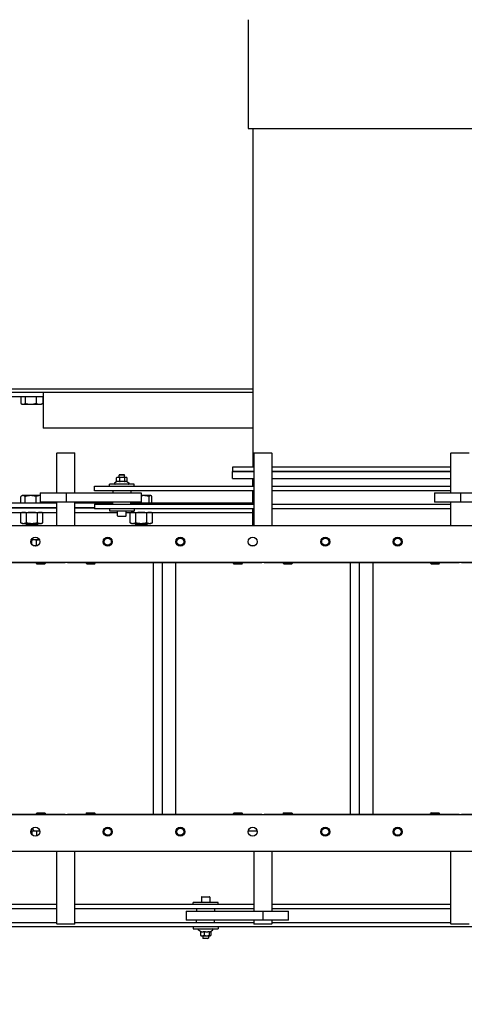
# Model space of a CAD drawing. Header units: inches. Extents: x 36 to 1719, y -84 to 1122.
# Tile 481 of 558: x 659 to 684, y 764 to 819. Entities that reach past the tile are written whole.
import ezdxf

# ---------------------------------------------------------------- set-up
doc = ezdxf.new("R2010")
doc.units = ezdxf.units.IN
doc.header["$LTSCALE"] = 48
doc.header["$MEASUREMENT"] = 0
doc.layers.add('Dimension (ANSI)', color=7, linetype='Continuous', lineweight=25)
doc.layers.add('Visible (ANSI)', color=7, linetype='Continuous', lineweight=30)
doc.styles.add('Note Text (ANSI)', font='tahoma.ttf')
doc.dimstyles.new('Architectural (ANSI)', dxfattribs={"dimscale": 48, "dimtxt": 0.125, "dimasz": 0.098425, "dimexe": 0.125, "dimexo": 0.0625, "dimgap": 0.031496, "dimtad": 0, "dimtih": 1, "dimtoh": 1, "dimdec": 4, "dimrnd": 1e-08, "dimzin": 3, "dimdsep": 46, "dimlunit": 4, "dimtxsty": 'Note Text (ANSI)', "dimcen": 0.09, "dimdle": 0.393701, "dimclrd": 256, "dimclre": 256, "dimclrt": 256, "dimadec": 0, "dimazin": 3, "dimtfac": 0.96, "dimtofl": 0, "dimtmove": 0, "dimatfit": 3, "dimfxl": 1, "dimfrac": 2, "dimtolj": 1, "dimtzin": 12, "dimlwd": -1, "dimlwe": -1, "dimarcsym": 0})

# ---------------------------------------------------------------- blocks, each defined once
blk = doc.blocks.new('*D22')
at = {"layer": 'Defpoints', "color": 0, "transparency": 16777216}
for p in [(690.014, 1004.053), (597.741, 757.491), (727.918, 757.491)]:
    blk.add_point(p, dxfattribs=at)
at = {"layer": 'Dimension (ANSI)', "transparency": 16777216}
for p, q in [((687.014, 1004.053), (591.741, 1004.053)), ((597.741, 999.328), (597.741, 903.572)), ((597.741, 762.216), (597.741, 892.973)), ((724.918, 757.491), (591.741, 757.491))]:
    blk.add_line(p, q, dxfattribs=at)
for points in [[(596.953, 999.328), (598.528, 999.328), (597.741, 1004.053)], [(596.953, 762.216), (598.528, 762.216), (597.741, 757.491)]]:
    blk.add_solid(points, dxfattribs=at)
at = {"layer": 'Dimension (ANSI)', "transparency": 16777216, "insert": (577.782, 902.06), "char_height": 6, "attachment_point": 1, "style": 'Note Text (ANSI)'}
blk.add_mtext('\\A1;20\'-6 9/16"', dxfattribs=at)

msp = doc.modelspace()

# ---------------------------------------------------------------- linework, layer by layer
at = {"layer": 'Visible (ANSI)'}
for p, q in [((672.09068, 818.7154), (672.09068, 812.7154)), ((672.09068, 812.7154), (684.59068, 812.7154)), ((672.34068, 812.7154), (672.34068, 794.0444)), ((648.15671, 798.3582), (672.34068, 798.3582)), ((648.15671, 798.1789), (672.34068, 798.1789)), ((655.34068, 797.9289), (660.77818, 797.9289)), ((659.5441, 797.9289), (659.5441, 797.55447)), ((659.77885, 797.9289), (659.77885, 797.55447)), ((660.38704, 797.9289), (660.38704, 797.55447)), ((660.76047, 797.9289), (660.76047, 797.55447)), ((660.77818, 798.1789), (660.77818, 796.1789)), ((659.62103, 797.50702), (659.57726, 797.53229)), ((659.62103, 797.50702), (659.66147, 797.50702)), ((659.66147, 797.50702), (660.08294, 797.50702)), ((660.08294, 797.50702), (660.57375, 797.50702)), ((660.57375, 797.50702), (660.68353, 797.50702)), ((660.68353, 797.50702), (660.7273, 797.53229)), ((672.34068, 796.1789), (660.77818, 796.1789)), ((661.54818, 794.83265), (661.52818, 794.81265)), ((662.52818, 794.81265), (661.52818, 794.81265)), ((661.52818, 792.6139), (661.52818, 794.81265)), ((661.54818, 794.83265), (662.50818, 794.83265)), ((662.50818, 794.83265), (662.52818, 794.81265)), ((662.52818, 792.6139), (662.52818, 794.81265)), ((672.42318, 794.83265), (672.40318, 794.81265)), ((673.40318, 794.81265), (672.40318, 794.81265)), ((672.40318, 794.81265), (672.40318, 790.8014)), ((672.42318, 794.83265), (673.38318, 794.83265)), ((673.38318, 794.83265), (673.40318, 794.81265)), ((673.40318, 794.81265), (673.40318, 790.8014)), ((683.29818, 794.83265), (683.27818, 794.81265)), ((684.27818, 794.81265), (683.27818, 794.81265)), ((683.27818, 792.6139), (683.27818, 794.81265)), ((683.29818, 794.83265), (684.25818, 794.83265)), ((672.40318, 794.0444), (671.21568, 794.0444)), ((671.21568, 794.0444), (671.21568, 793.7944)), ((683.27818, 794.0444), (673.40318, 794.0444)), ((664.82993, 793.23104), (664.82993, 793.45057)), ((664.86668, 793.4729), (664.84431, 793.45998)), ((664.91602, 793.4729), (664.86668, 793.4729)), ((665.14548, 793.4729), (664.91602, 793.4729)), ((664.99348, 793.6299), (664.96068, 793.59685)), ((665.27268, 793.59685), (664.96068, 793.59685)), ((664.96068, 793.4729), (664.96068, 793.59685)), ((664.99348, 793.6299), (665.23988, 793.6299)), ((665.00211, 793.23104), (665.00211, 793.45057)), ((665.34614, 793.4729), (665.14548, 793.4729)), ((665.23988, 793.6299), (665.27268, 793.59685)), ((665.27268, 793.4729), (665.27268, 793.59685)), ((665.28886, 793.23104), (665.28886, 793.45057)), ((665.36668, 793.4729), (665.34614, 793.4729)), ((665.36668, 793.4729), (665.38905, 793.45998)), ((665.40343, 793.23215), (665.40343, 793.45057)), ((672.40318, 793.7944), (671.21568, 793.7944)), ((671.21568, 793.4194), (671.21568, 793.7944)), ((671.21568, 793.7944), (672.40318, 793.7944)), ((671.21568, 793.4194), (672.40318, 793.4194)), ((672.34068, 792.9889), (672.34068, 793.4194)), ((683.27818, 793.7944), (673.40318, 793.7944)), ((673.40318, 793.7944), (683.27818, 793.7944)), ((673.40318, 793.4194), (683.27818, 793.4194)), ((663.61668, 792.9889), (672.40318, 792.9889)), ((663.61668, 792.7389), (663.61668, 792.9889)), ((665.80418, 793.0979), (664.42918, 793.0979)), ((664.42918, 792.9889), (664.42918, 793.0979)), ((664.82993, 793.23215), (664.72668, 793.17254)), ((665.38905, 793.24045), (665.50668, 793.17254)), ((665.80418, 792.9889), (665.80418, 793.0979)), ((673.40318, 792.9889), (683.27818, 792.9889)), ((659.5441, 792.0444), (659.5441, 792.41882)), ((659.62103, 792.46627), (659.57726, 792.441)), ((659.66147, 792.46627), (659.62103, 792.46627)), ((660.08294, 792.46627), (659.66147, 792.46627)), ((659.77885, 792.0444), (659.77885, 792.41882)), ((660.57375, 792.46627), (660.08294, 792.46627)), ((660.38704, 792.0444), (660.38704, 792.41882)), ((660.61456, 792.46627), (660.57375, 792.46627)), ((660.61456, 792.6139), (660.61456, 792.1139)), ((660.61456, 792.6139), (662.06914, 792.6139)), ((662.06914, 792.6139), (666.18713, 792.6139)), ((662.06914, 792.1139), (662.06914, 792.6139)), ((672.40318, 792.7389), (663.61668, 792.7389)), ((664.61668, 792.7389), (664.61668, 792.6139)), ((665.61668, 792.7389), (665.61668, 792.6139)), ((666.18713, 792.6139), (666.18713, 792.1139)), ((666.32508, 792.46627), (666.18713, 792.46627)), ((666.70073, 792.46627), (666.32508, 792.46627)), ((666.62135, 792.0444), (666.62135, 792.41882)), ((666.71883, 792.46627), (666.70073, 792.46627)), ((666.71883, 792.46627), (666.73757, 792.45545)), ((666.78012, 792.0444), (666.78012, 792.41882)), ((672.34068, 791.9889), (672.34068, 792.7389)), ((683.27818, 792.7389), (673.40318, 792.7389)), ((682.36456, 792.6139), (682.36456, 792.1139)), ((682.36456, 792.6139), (683.81914, 792.6139)), ((683.81914, 792.6139), (687.93713, 792.6139)), ((683.81914, 792.1139), (683.81914, 792.6139)), ((661.52818, 792.0444), (655.34068, 792.0444)), ((655.34068, 791.7944), (661.52818, 791.7944)), ((661.52818, 791.7944), (655.34068, 791.7944)), ((662.06914, 792.1139), (660.61456, 792.1139)), ((660.76047, 792.0444), (660.76047, 792.1139)), ((661.52818, 790.8014), (661.52818, 792.1139)), ((666.18713, 792.1139), (662.06914, 792.1139)), ((662.52818, 790.8014), (662.52818, 792.1139)), ((664.61668, 792.0444), (662.52818, 792.0444)), ((662.52818, 791.7944), (663.61668, 791.7944)), ((663.61668, 791.7944), (662.52818, 791.7944)), ((663.61668, 791.9889), (663.61668, 791.7389)), ((663.61668, 791.9889), (672.40318, 791.9889)), ((664.61668, 791.9889), (664.61668, 792.1139)), ((665.61668, 791.9889), (665.61668, 792.1139)), ((672.34068, 792.0444), (665.61668, 792.0444)), ((666.02881, 792.0444), (666.02881, 792.1139)), ((673.40318, 791.9889), (683.27818, 791.9889)), ((683.81914, 792.1139), (682.36456, 792.1139)), ((683.27818, 790.8014), (683.27818, 792.1139)), ((687.93713, 792.1139), (683.81914, 792.1139)), ((655.34068, 791.5444), (661.52818, 791.5444)), ((659.62128, 791.5444), (659.53914, 791.50609)), ((659.53914, 790.9737), (659.53914, 791.50609)), ((659.84571, 790.9737), (659.84571, 791.50609)), ((660.45886, 790.9737), (660.45886, 791.50609)), ((660.68328, 791.5444), (660.76543, 791.50609)), ((660.76543, 790.9737), (660.76543, 791.50609)), ((662.52818, 791.5444), (664.88218, 791.5444)), ((672.40318, 791.7389), (663.61668, 791.7389)), ((664.42918, 791.7389), (664.42918, 791.6299)), ((664.42918, 791.6299), (665.80418, 791.6299)), ((664.88218, 791.3499), (664.88218, 791.6299)), ((665.31918, 791.3179), (664.91418, 791.3179)), ((665.35118, 791.3499), (665.35118, 791.6299)), ((665.35118, 791.5444), (672.34068, 791.5444)), ((665.65658, 791.5444), (665.57444, 791.50609)), ((665.57444, 790.9737), (665.57444, 791.50609)), ((665.80418, 791.7389), (665.80418, 791.6299)), ((665.88101, 790.9737), (665.88101, 791.50609)), ((666.49416, 790.9737), (666.49416, 791.50609)), ((666.71858, 791.5444), (666.80073, 791.50609)), ((666.80073, 790.9737), (666.80073, 791.50609)), ((672.34068, 790.8014), (672.34068, 791.7389)), ((683.27818, 791.7389), (673.40318, 791.7389)), ((713.21568, 790.8014), (643.46568, 790.8014)), ((659.62128, 790.9354), (659.53914, 790.9737)), ((659.62128, 790.9354), (659.69242, 790.9354)), ((659.69242, 790.9354), (660.15228, 790.9354)), ((659.83978, 790.9354), (659.83978, 790.8485)), ((659.83978, 790.8485), (660.46478, 790.8485)), ((659.88688, 790.8014), (659.83978, 790.8485)), ((660.15228, 790.9354), (660.61214, 790.9354)), ((660.41768, 790.8014), (660.46478, 790.8485)), ((660.46478, 790.9354), (660.46478, 790.8485)), ((660.61214, 790.9354), (660.68328, 790.9354)), ((660.68328, 790.9354), (660.76543, 790.9737)), ((665.65658, 790.9354), (665.57444, 790.9737)), ((665.65658, 790.9354), (665.72772, 790.9354)), ((665.72772, 790.9354), (666.18758, 790.9354)), ((665.87508, 790.9354), (665.87508, 790.8485)), ((665.87508, 790.8485), (666.50008, 790.8485)), ((665.92218, 790.8014), (665.87508, 790.8485)), ((666.18758, 790.9354), (666.64744, 790.9354)), ((666.45298, 790.8014), (666.50008, 790.8485)), ((666.50008, 790.9354), (666.50008, 790.8485)), ((666.64744, 790.9354), (666.71858, 790.9354)), ((666.71858, 790.9354), (666.80073, 790.9737)), ((660.21568, 790.03345), (660.148, 789.99437)), ((660.148, 789.76711), (660.148, 789.99437)), ((660.2743, 790.03345), (660.21568, 790.03345)), ((660.40059, 789.6897), (660.26023, 789.6897)), ((660.5666, 790.03345), (660.2743, 790.03345)), ((660.40059, 789.6897), (660.40059, 789.99437)), ((660.42114, 789.6897), (660.40059, 789.6897)), ((672.42114, 789.6897), (672.26023, 789.6897)), ((645.46568, 788.8014), (711.21568, 788.8014)), ((657.2163, 788.78265), (660.40318, 788.78265)), ((660.40318, 788.8014), (660.40318, 788.7355)), ((660.40318, 788.7355), (660.90318, 788.7355)), ((660.44898, 788.6897), (660.40318, 788.7355)), ((660.85738, 788.6897), (660.44898, 788.6897)), ((660.85738, 788.6897), (660.90318, 788.7355)), ((660.90318, 788.8014), (660.90318, 788.7355)), ((660.90318, 788.78265), (661.98269, 788.78265)), ((661.52818, 788.78265), (661.52818, 788.8014)), ((662.10852, 788.78265), (661.98269, 788.78265)), ((662.10852, 788.78265), (663.15318, 788.78265)), ((662.52818, 788.78265), (662.52818, 788.8014)), ((663.15318, 788.8014), (663.15318, 788.7355)), ((663.15318, 788.7355), (663.65318, 788.7355)), ((663.19898, 788.6897), (663.15318, 788.7355)), ((663.60738, 788.6897), (663.19898, 788.6897)), ((663.60738, 788.6897), (663.65318, 788.7355)), ((663.65318, 788.8014), (663.65318, 788.7355)), ((663.65318, 788.78265), (666.84068, 788.78265)), ((666.84068, 788.78265), (667.34127, 788.78265)), ((666.84068, 788.78265), (666.84068, 774.88265)), ((667.34127, 788.78265), (668.08576, 788.78265)), ((667.34127, 788.78265), (667.34127, 774.88265)), ((668.08576, 788.78265), (671.27818, 788.78265)), ((668.08576, 788.78265), (668.08576, 774.88265)), ((671.27818, 788.8014), (671.27818, 788.7355)), ((671.27818, 788.7355), (671.77818, 788.7355)), ((671.32398, 788.6897), (671.27818, 788.7355)), ((671.73238, 788.6897), (671.32398, 788.6897)), ((671.73238, 788.6897), (671.77818, 788.7355)), ((671.77818, 788.8014), (671.77818, 788.7355)), ((671.77818, 788.78265), (672.83694, 788.78265)), ((672.40318, 788.8014), (672.40318, 788.78265)), ((672.96283, 788.78265), (672.83694, 788.78265)), ((672.96283, 788.78265), (674.02818, 788.78265)), ((673.40318, 788.8014), (673.40318, 788.78265)), ((674.02818, 788.8014), (674.02818, 788.7355)), ((674.02818, 788.7355), (674.52818, 788.7355)), ((674.07398, 788.6897), (674.02818, 788.7355)), ((674.48238, 788.6897), (674.07398, 788.6897)), ((674.48238, 788.6897), (674.52818, 788.7355)), ((674.52818, 788.8014), (674.52818, 788.7355)), ((674.52818, 788.78265), (677.71401, 788.78265)), ((677.71401, 788.78265), (678.21773, 788.78265)), ((677.71401, 788.78265), (677.71401, 774.88265)), ((678.21773, 788.78265), (678.21851, 788.78265)), ((678.21851, 788.78265), (678.9663, 788.78265)), ((678.21851, 788.78265), (678.21851, 774.88265)), ((678.9663, 788.78265), (682.15318, 788.78265)), ((678.9663, 788.78265), (678.9663, 774.88265)), ((682.15318, 788.8014), (682.15318, 788.7355)), ((682.15318, 788.7355), (682.65318, 788.7355)), ((682.19898, 788.6897), (682.15318, 788.7355)), ((682.60738, 788.6897), (682.19898, 788.6897)), ((682.60738, 788.6897), (682.65318, 788.7355)), ((682.65318, 788.8014), (682.65318, 788.7355)), ((682.65318, 788.78265), (683.73269, 788.78265)), ((683.27818, 788.78265), (683.27818, 788.8014)), ((683.85852, 788.78265), (683.73269, 788.78265)), ((683.85852, 788.78265), (684.90318, 788.78265)), ((660.44817, 774.9756), (660.40237, 774.92979)), ((660.90237, 774.92979), (660.40237, 774.92979)), ((660.40237, 774.8639), (660.40237, 774.92979)), ((660.44817, 774.9756), (660.85657, 774.9756)), ((660.85657, 774.9756), (660.90237, 774.92979)), ((660.90237, 774.8639), (660.90237, 774.92979)), ((663.19817, 774.9756), (663.15237, 774.92979)), ((663.65237, 774.92979), (663.15237, 774.92979)), ((663.15237, 774.8639), (663.15237, 774.92979)), ((663.19817, 774.9756), (663.60657, 774.9756)), ((663.60657, 774.9756), (663.65237, 774.92979)), ((663.65237, 774.8639), (663.65237, 774.92979)), ((671.32317, 774.9756), (671.27737, 774.92979)), ((671.77737, 774.92979), (671.27737, 774.92979)), ((671.27737, 774.8639), (671.27737, 774.92979)), ((671.32317, 774.9756), (671.73157, 774.9756)), ((671.73157, 774.9756), (671.77737, 774.92979)), ((671.77737, 774.8639), (671.77737, 774.92979)), ((674.07317, 774.9756), (674.02737, 774.92979)), ((674.52737, 774.92979), (674.02737, 774.92979)), ((674.02737, 774.8639), (674.02737, 774.92979)), ((674.07317, 774.9756), (674.48157, 774.9756)), ((674.48157, 774.9756), (674.52737, 774.92979)), ((674.52737, 774.8639), (674.52737, 774.92979)), ((682.19817, 774.9756), (682.15237, 774.92979)), ((682.65237, 774.92979), (682.15237, 774.92979)), ((682.15237, 774.8639), (682.15237, 774.92979)), ((682.19817, 774.9756), (682.60657, 774.9756)), ((682.60657, 774.9756), (682.65237, 774.92979)), ((682.65237, 774.8639), (682.65237, 774.92979)), ((711.21568, 774.8639), (645.46568, 774.8639)), ((660.40237, 774.88265), (657.2163, 774.88265)), ((661.98269, 774.88265), (660.90237, 774.88265)), ((661.52818, 774.8639), (661.52818, 774.88265)), ((661.98269, 774.88265), (662.10852, 774.88265)), ((663.15237, 774.88265), (662.10852, 774.88265)), ((662.52818, 774.8639), (662.52818, 774.88265)), ((666.84068, 774.88265), (663.65237, 774.88265)), ((667.34127, 774.88265), (666.84068, 774.88265)), ((668.08576, 774.88265), (667.34127, 774.88265)), ((671.27737, 774.88265), (668.08576, 774.88265)), ((672.83694, 774.88265), (671.77737, 774.88265)), ((672.40318, 774.88265), (672.40318, 774.8639)), ((672.83694, 774.88265), (672.96283, 774.88265)), ((674.02737, 774.88265), (672.96283, 774.88265)), ((673.40318, 774.88265), (673.40318, 774.8639)), ((677.71401, 774.88265), (674.52737, 774.88265)), ((678.21773, 774.88265), (677.71401, 774.88265)), ((678.21851, 774.88265), (678.21773, 774.88265)), ((678.9663, 774.88265), (678.21851, 774.88265)), ((682.15237, 774.88265), (678.9663, 774.88265)), ((683.73269, 774.88265), (682.65237, 774.88265)), ((683.27818, 774.8639), (683.27818, 774.88265)), ((683.73269, 774.88265), (683.85852, 774.88265)), ((684.90237, 774.88265), (683.85852, 774.88265)), ((660.14719, 773.9756), (660.39978, 773.9756)), ((660.14719, 773.9756), (660.14719, 773.76809)), ((660.39978, 773.9756), (660.58579, 773.9756)), ((660.39978, 773.9756), (660.39978, 773.68348)), ((672.09557, 773.9756), (672.58579, 773.9756)), ((643.46568, 772.8639), (713.21568, 772.8639)), ((661.52818, 768.85265), (661.52818, 772.8639)), ((662.52818, 768.85265), (662.52818, 772.8639)), ((672.40318, 772.8639), (672.40318, 769.5514)), ((673.40318, 772.8639), (673.40318, 769.5514)), ((683.27818, 768.85265), (683.27818, 772.8639)), ((670.42618, 770.0354), (669.05118, 770.0354)), ((669.05118, 769.9264), (669.05118, 770.0354)), ((669.50418, 770.3154), (669.50418, 770.0354)), ((669.53618, 770.3474), (669.94118, 770.3474)), ((669.97318, 770.3154), (669.97318, 770.0354)), ((670.42618, 769.9264), (670.42618, 770.0354)), ((651.65318, 769.9264), (661.52818, 769.9264)), ((661.52818, 769.6764), (651.65318, 769.6764)), ((662.52818, 769.9264), (672.40318, 769.9264)), ((672.40318, 769.6764), (662.52818, 769.6764)), ((668.6761, 769.5514), (672.89543, 769.5514)), ((668.6761, 769.5514), (668.6761, 769.0514)), ((669.23868, 769.6764), (669.23868, 769.5514)), ((670.23868, 769.6764), (670.23868, 769.5514)), ((672.89543, 769.5514), (672.89543, 769.0514)), ((672.89543, 769.5514), (674.31737, 769.5514)), ((673.40318, 769.9264), (683.27818, 769.9264)), ((683.27818, 769.6764), (673.40318, 769.6764)), ((674.31737, 769.0514), (674.31737, 769.5514)), ((672.89543, 769.0514), (668.6761, 769.0514)), ((669.23868, 768.9264), (669.23868, 769.0514)), ((670.23868, 768.9264), (670.23868, 769.0514)), ((672.40318, 769.0514), (672.40318, 768.85265)), ((674.31737, 769.0514), (672.89543, 769.0514)), ((673.40318, 769.0514), (673.40318, 768.85265)), ((651.65318, 768.9264), (661.52818, 768.9264)), ((692.98868, 768.6764), (651.65318, 768.6764)), ((661.52818, 768.85265), (662.52818, 768.85265)), ((661.54818, 768.83265), (661.52818, 768.85265)), ((662.50818, 768.83265), (661.54818, 768.83265)), ((662.50818, 768.83265), (662.52818, 768.85265)), ((662.52818, 768.9264), (672.40318, 768.9264)), ((669.05118, 768.6764), (669.05118, 768.5674)), ((669.05118, 768.5674), (670.42618, 768.5674)), ((669.45669, 768.43039), (669.34868, 768.49276)), ((669.45669, 768.43426), (669.45669, 768.21473)), ((669.6512, 768.43426), (669.6512, 768.21473)), ((669.93318, 768.43426), (669.93318, 768.21473)), ((670.00102, 768.41905), (670.12868, 768.49276)), ((670.02067, 768.43039), (670.02067, 768.21473)), ((670.42618, 768.6764), (670.42618, 768.5674)), ((672.40318, 768.85265), (673.40318, 768.85265)), ((672.42318, 768.83265), (672.40318, 768.85265)), ((673.38318, 768.83265), (672.42318, 768.83265)), ((673.38318, 768.83265), (673.40318, 768.85265)), ((673.40318, 768.9264), (683.27818, 768.9264)), ((683.27818, 768.85265), (684.27818, 768.85265)), ((683.29818, 768.83265), (683.27818, 768.85265)), ((684.25818, 768.83265), (683.29818, 768.83265)), ((669.48868, 768.1924), (669.47634, 768.19952)), ((669.48868, 768.1924), (669.55394, 768.1924)), ((669.55394, 768.1924), (669.79219, 768.1924)), ((669.58268, 768.1924), (669.58268, 768.06845)), ((669.58268, 768.06845), (669.89468, 768.06845)), ((669.61548, 768.0354), (669.58268, 768.06845)), ((669.86188, 768.0354), (669.61548, 768.0354)), ((669.79219, 768.1924), (669.97692, 768.1924)), ((669.86188, 768.0354), (669.89468, 768.06845)), ((669.89468, 768.1924), (669.89468, 768.06845)), ((669.97692, 768.1924), (669.98868, 768.1924)), ((669.98868, 768.1924), (670.00102, 768.19952))]:
    msp.add_line(p, q, dxfattribs=at)
for centre, radius in [((660.34068, 789.9264), 0.25), ((664.34068, 789.9264), 0.25), ((664.34068, 789.9264), 0.23623), ((664.34068, 789.9264), 0.23622), ((668.34068, 789.9264), 0.25), ((668.34068, 789.9264), 0.23622), ((672.34068, 789.9264), 0.25), ((676.34068, 789.9264), 0.25), ((676.34068, 789.9264), 0.23622), ((680.34068, 789.9264), 0.25), ((680.34068, 789.9264), 0.23622), ((664.34068, 789.9264), 0.19396), ((668.34068, 789.9264), 0.19396), ((676.34068, 789.9264), 0.19396), ((680.34068, 789.9264), 0.19396), ((660.34068, 773.9264), 0.25), ((664.34068, 773.9264), 0.25), ((664.34068, 773.9264), 0.23623), ((664.34068, 773.9264), 0.23622), ((664.34068, 773.9264), 0.19396), ((668.34068, 773.9264), 0.25), ((668.34068, 773.9264), 0.23622), ((668.34068, 773.9264), 0.19396), ((672.34068, 773.9264), 0.25), ((676.34068, 773.9264), 0.25), ((676.34068, 773.9264), 0.23623), ((676.34068, 773.9264), 0.23622), ((676.34068, 773.9264), 0.19396), ((680.34068, 773.9264), 0.25), ((680.34068, 773.9264), 0.23622), ((680.34068, 773.9264), 0.19396)]:
    msp.add_circle(centre, radius, dxfattribs=at)
for centre, radius, start, end in [((664.74668, 793.1379), 0.04, 120, 270), ((665.48668, 793.1379), 0.04, 270, 60), ((664.91418, 791.3499), 0.032, 180, 270), ((665.31918, 791.3499), 0.032, 270, 0), ((660.37318, 789.6597), 0.03, 47.99124, 90), ((660.35237, 774.1756), 0.2, 200.78156, 270), ((669.53618, 770.3154), 0.032, 90, 180), ((669.94118, 770.3154), 0.032, 0, 90), ((669.36868, 768.5274), 0.04, 90, 240), ((670.10868, 768.5274), 0.04, 300, 90)]:
    msp.add_arc(centre, radius, start, end, dxfattribs=at)
for points, weights in [([(659.5441, 797.55447), (659.607, 797.50702), (659.66147, 797.50702)], [1.01001874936, 1.04314139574, 1]), ([(659.66147, 797.50702), (659.71595, 797.50702), (659.77885, 797.55447)], [1, 1.04314139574, 1.01001874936]), ([(659.77885, 797.55447), (659.94181, 797.50702), (660.08294, 797.50702)], [1.01001874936, 1.04314139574, 1]), ([(660.08294, 797.50702), (660.22407, 797.50702), (660.38704, 797.55447)], [1, 1.04314139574, 1.01001874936]), ([(660.38704, 797.55447), (660.4871, 797.50702), (660.57375, 797.50702)], [1.01001874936, 1.04314139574, 1]), ([(660.57375, 797.50702), (660.66041, 797.50702), (660.76047, 797.55447)], [1, 1.04314139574, 1.01001874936]), ([(660.76047, 797.55447), (660.74335, 797.54156), (660.7273, 797.53229)], [1.01001874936, 1.01882307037, 1.02223897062]), ([(664.91602, 793.4729), (664.87606, 793.4729), (664.82993, 793.45057)], [1, 1.0379548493, 1]), ([(664.82993, 793.45057), (664.83733, 793.45595), (664.84431, 793.45998)], [1, 1.00889255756, 1.01361818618]), ([(665.00211, 793.45057), (664.95597, 793.4729), (664.91602, 793.4729)], [1, 1.0379548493, 1]), ([(665.14548, 793.4729), (665.07894, 793.4729), (665.00211, 793.45057)], [1, 1.0379548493, 1]), ([(665.28886, 793.45057), (665.21202, 793.4729), (665.14548, 793.4729)], [1, 1.0379548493, 1]), ([(665.34614, 793.4729), (665.31956, 793.4729), (665.28886, 793.45057)], [1, 1.0379548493, 1]), ([(665.40343, 793.45057), (665.37273, 793.4729), (665.34614, 793.4729)], [1, 1.0379548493, 1]), ([(664.91602, 793.25337), (664.87606, 793.25337), (664.82993, 793.23104)], [1, 1.07126378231, 1.06521168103]), ([(665.00211, 793.23104), (664.95597, 793.25337), (664.91602, 793.25337)], [1.06521168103, 1.07126378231, 1]), ([(665.14548, 793.25337), (665.07894, 793.25337), (665.00211, 793.23104)], [1, 1.07126378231, 1.06521168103]), ([(665.28886, 793.23104), (665.21202, 793.25337), (665.14548, 793.25337)], [1.06521168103, 1.07126378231, 1]), ([(665.34614, 793.25337), (665.31956, 793.25337), (665.28886, 793.23104)], [1, 1.07126378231, 1.06521168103]), ([(665.38905, 793.24045), (665.36668, 793.25337), (665.34614, 793.25337)], [1.06366311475, 1.05415996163, 1]), ([(659.66147, 792.46627), (659.607, 792.46627), (659.5441, 792.41882)], [1, 1.04314139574, 1.01001874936]), ([(659.77885, 792.41882), (659.71595, 792.46627), (659.66147, 792.46627)], [1.01001874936, 1.04314139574, 1]), ([(660.08294, 792.46627), (659.94181, 792.46627), (659.77885, 792.41882)], [1, 1.04314139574, 1.01001874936]), ([(660.38704, 792.41882), (660.22407, 792.46627), (660.08294, 792.46627)], [1.01001874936, 1.04314139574, 1]), ([(660.57375, 792.46627), (660.4871, 792.46627), (660.38704, 792.41882)], [1, 1.04314139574, 1.01001874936]), ([(660.61456, 792.46384), (660.59408, 792.46627), (660.57375, 792.46627)], [1.01565817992, 1.00979459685, 1]), ([(666.32508, 792.46627), (666.25731, 792.46627), (666.18713, 792.45538)], [1, 1.02080866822, 1.02387462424]), ([(666.62135, 792.41882), (666.46258, 792.46627), (666.32508, 792.46627)], [1.01001874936, 1.04314139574, 1]), ([(666.70073, 792.46627), (666.66389, 792.46627), (666.62135, 792.41882)], [1, 1.04314139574, 1.01001874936]), ([(666.78012, 792.41882), (666.73757, 792.46627), (666.70073, 792.46627)], [1.01001874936, 1.04314139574, 1]), ([(659.69242, 791.5444), (659.62128, 791.5444), (659.53914, 791.50609)], [1, 1.0379548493, 1]), ([(659.84571, 791.50609), (659.76357, 791.5444), (659.69242, 791.5444)], [1, 1.0379548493, 1]), ([(660.15228, 791.5444), (660.01, 791.5444), (659.84571, 791.50609)], [1, 1.0379548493, 1]), ([(660.45886, 791.50609), (660.29457, 791.5444), (660.15228, 791.5444)], [1, 1.0379548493, 1]), ([(660.61214, 791.5444), (660.541, 791.5444), (660.45886, 791.50609)], [1, 1.0379548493, 1]), ([(660.76543, 791.50609), (660.68328, 791.5444), (660.61214, 791.5444)], [1, 1.0379548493, 1]), ([(665.72772, 791.5444), (665.65658, 791.5444), (665.57444, 791.50609)], [1, 1.0379548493, 1]), ([(665.88101, 791.50609), (665.79886, 791.5444), (665.72772, 791.5444)], [1, 1.0379548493, 1]), ([(666.18758, 791.5444), (666.0453, 791.5444), (665.88101, 791.50609)], [1, 1.0379548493, 1]), ([(666.49416, 791.50609), (666.32986, 791.5444), (666.18758, 791.5444)], [1, 1.0379548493, 1]), ([(666.64744, 791.5444), (666.5763, 791.5444), (666.49416, 791.50609)], [1, 1.0379548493, 1]), ([(666.80073, 791.50609), (666.71858, 791.5444), (666.64744, 791.5444)], [1, 1.0379548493, 1]), ([(659.53914, 790.9737), (659.62128, 790.9354), (659.69242, 790.9354)], [1, 1.0379548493, 1]), ([(659.69242, 790.9354), (659.76357, 790.9354), (659.84571, 790.9737)], [1, 1.0379548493, 1]), ([(659.84571, 790.9737), (660.01, 790.9354), (660.15228, 790.9354)], [1, 1.0379548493, 1]), ([(660.15228, 790.9354), (660.29457, 790.9354), (660.45886, 790.9737)], [1, 1.0379548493, 1]), ([(660.45886, 790.9737), (660.541, 790.9354), (660.61214, 790.9354)], [1, 1.0379548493, 1]), ([(660.61214, 790.9354), (660.68328, 790.9354), (660.76543, 790.9737)], [1, 1.0379548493, 1]), ([(665.57444, 790.9737), (665.65658, 790.9354), (665.72772, 790.9354)], [1, 1.0379548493, 1]), ([(665.72772, 790.9354), (665.79886, 790.9354), (665.88101, 790.9737)], [1, 1.0379548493, 1]), ([(665.88101, 790.9737), (666.0453, 790.9354), (666.18758, 790.9354)], [1, 1.0379548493, 1]), ([(666.18758, 790.9354), (666.32986, 790.9354), (666.49416, 790.9737)], [1, 1.0379548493, 1]), ([(666.49416, 790.9737), (666.5763, 790.9354), (666.64744, 790.9354)], [1, 1.0379548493, 1]), ([(666.64744, 790.9354), (666.71858, 790.9354), (666.80073, 790.9737)], [1, 1.0379548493, 1]), ([(660.2743, 790.03345), (660.21568, 790.03345), (660.148, 789.99437)], [1, 1.04314139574, 1.01001874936]), ([(660.40059, 789.99437), (660.33291, 790.03345), (660.2743, 790.03345)], [1.01001874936, 1.04314139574, 1]), ([(660.56875, 790.02879), (660.48994, 790.02017), (660.40059, 789.99437)], [1.02076330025, 1.03164182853, 1.01001874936]), ([(669.45669, 768.43426), (669.50881, 768.41193), (669.55394, 768.41193)], [1.06521168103, 1.07126378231, 1]), ([(669.55394, 768.41193), (669.59908, 768.41193), (669.6512, 768.43426)], [1, 1.07126378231, 1.06521168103]), ([(669.6512, 768.43426), (669.72675, 768.41193), (669.79219, 768.41193)], [1.06521168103, 1.07126378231, 1]), ([(669.79219, 768.41193), (669.85762, 768.41193), (669.93318, 768.43426)], [1, 1.07126378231, 1.06521168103]), ([(669.93318, 768.43426), (669.95662, 768.41193), (669.97692, 768.41193)], [1.06521168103, 1.07126378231, 1]), ([(669.97692, 768.41193), (669.98868, 768.41193), (670.00102, 768.41905)], [1, 1.0400687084, 1.05569513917]), ([(669.47634, 768.19952), (669.46699, 768.20492), (669.45669, 768.21473)], [1.01860528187, 1.01631992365, 1]), ([(669.45669, 768.21473), (669.50881, 768.1924), (669.55394, 768.1924)], [1, 1.0379548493, 1]), ([(669.55394, 768.1924), (669.59908, 768.1924), (669.6512, 768.21473)], [1, 1.0379548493, 1]), ([(669.6512, 768.21473), (669.72675, 768.1924), (669.79219, 768.1924)], [1, 1.0379548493, 1]), ([(669.79219, 768.1924), (669.85762, 768.1924), (669.93318, 768.21473)], [1, 1.0379548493, 1]), ([(669.93318, 768.21473), (669.95662, 768.1924), (669.97692, 768.1924)], [1, 1.0379548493, 1]), ([(669.97692, 768.1924), (669.99722, 768.1924), (670.02067, 768.21473)], [1, 1.0379548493, 1])]:
    msp.add_rational_spline(points, weights, degree=2, dxfattribs=at)

# ---------------------------------------------------------------- dimensions: what is measured, and where the dimension line sits
at = {"layer": 'Dimension (ANSI)'}
dim = msp.add_linear_dim(base=(597.7408, 757.4914), p1=(690.01418, 1004.0529), p2=(727.91768, 757.4914), angle=270, dimstyle='Architectural (ANSI)', override={"dimgap": 0.031496, "dimdec": 4, "dimlfac": 1, "dimtol": 0, "dimlim": 0, "dimtp": 0, "dimtm": 0, "dimtdec": 2, "dimatfit": 1}, dxfattribs=at)
dim.commit()
dim.dimension.update_dxf_attribs({"geometry": '*D22', "text_midpoint": (597.7408, 898.27215), "dimtype": 160})

doc.saveas('drawing.dxf')
